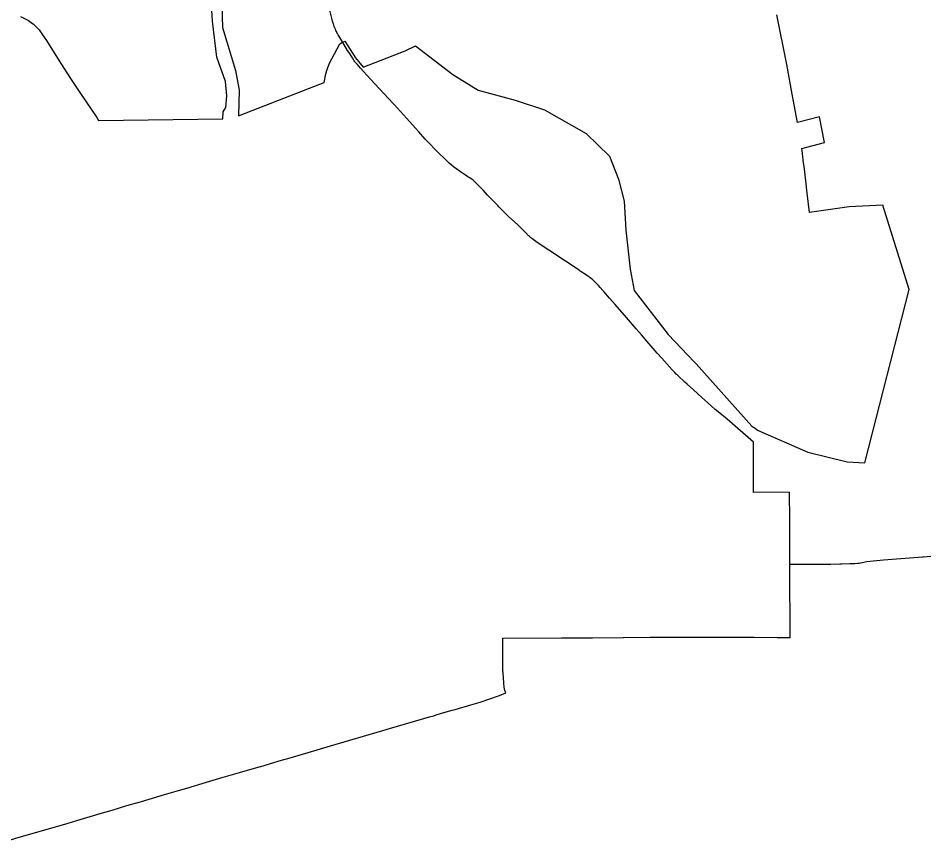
# Model space of a CAD drawing. Extents: x 0 to 34, y 0 to 22.
# Drawn here: x 5.0025 to 5.1577, y 17.4096 to 17.5508 of the extents above; entities that cross this region are included whole.
import ezdxf

# ---------------------------------------------------------------- set-up
doc = ezdxf.new("R2010")
doc.units = 0
for name, color, linetype in [('GM_X_Corporation', 7, 'Continuous'), ('GM_X_State_Route', 7, 'Continuous'), ('GM_X_US_Route', 7, 'Continuous')]:
    doc.layers.add(name, color=color, linetype=linetype)

msp = doc.modelspace()

# ---------------------------------------------------------------- linework, layer by layer
at = {"layer": 'GM_X_Corporation'}
for points in [[(5.037327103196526, 17.556761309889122), (5.037553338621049, 17.54913670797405), (5.0397413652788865, 17.541793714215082), (5.040372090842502, 17.538419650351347), (5.040252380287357, 17.534005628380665), (5.05245079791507, 17.53875241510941), (5.054944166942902, 17.53972223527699), (5.055242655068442, 17.541199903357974), (5.055442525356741, 17.541912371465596), (5.055826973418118, 17.54292806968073), (5.056245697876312, 17.543775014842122), (5.057667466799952, 17.546321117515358), (5.058123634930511, 17.546600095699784), (5.058497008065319, 17.546812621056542), (5.060298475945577, 17.54393796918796), (5.061625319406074, 17.54232265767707), (5.068867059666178, 17.54515301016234), (5.070612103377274, 17.545993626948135), (5.076983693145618, 17.54110128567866), (5.081351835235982, 17.53840382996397), (5.087683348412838, 17.536651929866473), (5.0927212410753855, 17.53504136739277), (5.099852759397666, 17.530940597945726), (5.103839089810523, 17.527077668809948), (5.105426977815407, 17.523151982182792), (5.1063883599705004, 17.51933598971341), (5.106672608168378, 17.51435980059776), (5.107420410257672, 17.507678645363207), (5.10809385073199, 17.504044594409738), (5.113917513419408, 17.496504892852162), (5.118447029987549, 17.491726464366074), (5.11871281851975, 17.49145961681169), (5.1282607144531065, 17.480768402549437), (5.128800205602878, 17.480435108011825), (5.129221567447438, 17.480071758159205), (5.137837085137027, 17.476323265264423), (5.144586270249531, 17.474627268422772), (5.147620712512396, 17.474451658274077), (5.155205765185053, 17.504204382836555), (5.15068257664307, 17.518642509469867), (5.144927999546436, 17.51837513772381), (5.138122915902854, 17.517437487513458), (5.137762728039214, 17.520706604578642), (5.137485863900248, 17.522825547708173), (5.1372670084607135, 17.524902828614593), (5.137071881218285, 17.526319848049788), (5.137043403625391, 17.526546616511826), (5.137005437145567, 17.526911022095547), (5.136936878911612, 17.527562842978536), (5.136851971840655, 17.528370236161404), (5.140725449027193, 17.52940597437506), (5.139842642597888, 17.53381894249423), (5.136112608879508, 17.532831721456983), (5.135195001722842, 17.537710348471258), (5.134231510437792, 17.542816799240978), (5.132569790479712, 17.551319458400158)], [(5.0028898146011, 17.55100251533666), (5.003692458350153, 17.55062017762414), (5.004267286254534, 17.550323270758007), (5.004760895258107, 17.550007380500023), (5.005144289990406, 17.549716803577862), (5.0055018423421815, 17.54939669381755), (5.0058382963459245, 17.54905391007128), (5.00607930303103, 17.548768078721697), (5.006333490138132, 17.548428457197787), (5.006696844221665, 17.54790742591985), (5.007359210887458, 17.546890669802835), (5.009562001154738, 17.543416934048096), (5.011343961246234, 17.540557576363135), (5.013104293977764, 17.537995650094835), (5.01515309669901, 17.534989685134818), (5.015987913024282, 17.533706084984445), (5.016273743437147, 17.533204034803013), (5.0375971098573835, 17.533500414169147), (5.0376303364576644, 17.53465955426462), (5.038078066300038, 17.535404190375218), (5.038295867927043, 17.53740236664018), (5.0380179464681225, 17.53988624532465), (5.036561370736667, 17.54407560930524), (5.035828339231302, 17.550228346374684), (5.035652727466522, 17.55305342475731)]]:
    msp.add_lwpolyline(points, dxfattribs=at)
at = {"layer": 'GM_X_State_Route'}
for p, q in [((5.058315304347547, 17.546281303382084), (5.0581433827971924, 17.546554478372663)), ((5.128538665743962, 17.47674341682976), (5.128536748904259, 17.47802322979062)), ((5.128540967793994, 17.475207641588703), (5.128538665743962, 17.47674341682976))]:
    msp.add_line(p, q, dxfattribs=at)
for points in [[(5.0581433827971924, 17.546554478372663), (5.0574615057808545, 17.547713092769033), (5.057356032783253, 17.547907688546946), (5.057253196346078, 17.54809754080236), (5.057136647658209, 17.548312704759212), (5.057060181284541, 17.548474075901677), (5.056975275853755, 17.548652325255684), (5.0568898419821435, 17.54883162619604), (5.056794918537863, 17.549069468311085), (5.0566963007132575, 17.549316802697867), (5.056618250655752, 17.54954989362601), (5.056547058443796, 17.549762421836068), (5.056496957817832, 17.549912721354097), (5.056406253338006, 17.550228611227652), (5.056340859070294, 17.550458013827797), (5.056265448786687, 17.550721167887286), (5.055924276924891, 17.552116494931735)], [(5.059163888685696, 17.544931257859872), (5.058980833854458, 17.545220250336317), (5.058315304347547, 17.546281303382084)], [(5.085600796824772, 17.517685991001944), (5.084885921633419, 17.518389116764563), (5.084694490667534, 17.518588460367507), (5.082973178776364, 17.520383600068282), (5.082255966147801, 17.521166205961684), (5.081999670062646, 17.52144570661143), (5.081830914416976, 17.521619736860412), (5.081127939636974, 17.522344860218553), (5.080596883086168, 17.522841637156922), (5.080466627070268, 17.522950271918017), (5.080311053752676, 17.52308000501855), (5.0801338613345, 17.523209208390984), (5.079902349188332, 17.523358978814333), (5.07960280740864, 17.523556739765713), (5.079201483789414, 17.52381514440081), (5.078506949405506, 17.5242781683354), (5.07769006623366, 17.52484297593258), (5.077138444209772, 17.52527224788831), (5.076722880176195, 17.525592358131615), (5.0764032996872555, 17.52588504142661), (5.076103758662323, 17.526164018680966), (5.075811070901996, 17.526429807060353), (5.075558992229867, 17.52666079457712), (5.074742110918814, 17.527464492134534), (5.072268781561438, 17.530006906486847), (5.071174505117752, 17.531222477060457), (5.069050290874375, 17.533611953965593), (5.067025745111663, 17.53586853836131), (5.066790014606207, 17.536131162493), (5.0636580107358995, 17.53947411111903), (5.062276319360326, 17.540958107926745), (5.0611867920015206, 17.542143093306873), (5.060594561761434, 17.542837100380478), (5.060504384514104, 17.54294468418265), (5.060411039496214, 17.54305542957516), (5.060317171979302, 17.54316670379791), (5.060233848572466, 17.543266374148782), (5.0601494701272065, 17.543393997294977), (5.060058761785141, 17.543533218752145), (5.059804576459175, 17.543919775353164), (5.059163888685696, 17.544931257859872)], [(5.090134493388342, 17.51330112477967), (5.0900741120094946, 17.51335544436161), (5.0899375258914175, 17.513478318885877), (5.089834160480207, 17.513570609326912), (5.089733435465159, 17.513672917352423), (5.088426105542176, 17.515000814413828), (5.088161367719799, 17.51526923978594), (5.086553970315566, 17.516748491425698), (5.085600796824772, 17.517685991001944)], [(5.102908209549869, 17.50384053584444), (5.102736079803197, 17.50403695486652), (5.102256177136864, 17.504570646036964), (5.101954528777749, 17.50490604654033), (5.101521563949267, 17.505339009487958), (5.101294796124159, 17.50557263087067), (5.10112973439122, 17.505730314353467), (5.100923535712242, 17.505915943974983), (5.10075161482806, 17.50606044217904), (5.100538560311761, 17.506218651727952), (5.100353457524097, 17.50635576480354), (5.100133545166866, 17.506507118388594), (5.099906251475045, 17.50665899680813), (5.098852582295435, 17.507364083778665), (5.098639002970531, 17.507505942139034), (5.0963259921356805, 17.509043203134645), (5.093453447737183, 17.51092588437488), (5.091968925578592, 17.511908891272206), (5.091262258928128, 17.51241199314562), (5.091000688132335, 17.512598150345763), (5.090787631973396, 17.512762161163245), (5.090562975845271, 17.512934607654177), (5.090419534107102, 17.51304535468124), (5.090314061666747, 17.513139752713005), (5.090194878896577, 17.513246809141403), (5.090134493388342, 17.51330112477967)], [(5.115571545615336, 17.489451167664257), (5.115305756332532, 17.489709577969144), (5.115043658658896, 17.48996429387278), (5.1146186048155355, 17.490409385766), (5.11413501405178, 17.49091512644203), (5.11281080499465, 17.49241758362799), (5.112053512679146, 17.493296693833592), (5.111353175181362, 17.494086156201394), (5.110256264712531, 17.4953597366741), (5.109362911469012, 17.49641129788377), (5.108439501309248, 17.497464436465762), (5.106749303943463, 17.49942095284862), (5.104811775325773, 17.501648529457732), (5.103883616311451, 17.502727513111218), (5.102908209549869, 17.50384053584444)], [(5.128536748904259, 17.47802322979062), (5.124007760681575, 17.481963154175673), (5.122468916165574, 17.483241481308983), (5.121981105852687, 17.483647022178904), (5.120714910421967, 17.484759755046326), (5.119710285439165, 17.485693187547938), (5.118260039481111, 17.486999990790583), (5.117162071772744, 17.48798826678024), (5.11680188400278, 17.488319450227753), (5.115571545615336, 17.489451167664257)], [(5.128552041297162, 17.469364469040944), (5.128543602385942, 17.47352693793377), (5.128540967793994, 17.475207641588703)], [(5.13471895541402, 17.469336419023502), (5.134718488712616, 17.469422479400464), (5.128552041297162, 17.469364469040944)], [(5.1347691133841, 17.45708536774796), (5.134760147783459, 17.461197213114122), (5.134750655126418, 17.4632613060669), (5.134743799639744, 17.464775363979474), (5.13471895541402, 17.469336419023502)]]:
    msp.add_lwpolyline(points, dxfattribs=at)
at = {"layer": 'GM_X_US_Route'}
msp.add_line((5.037643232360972, 17.42053863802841), (5.040431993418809, 17.421343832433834), dxfattribs=at)
for points in [[(5.146553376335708, 17.457262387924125), (5.146633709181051, 17.457275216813), (5.1469095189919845, 17.457318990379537), (5.147943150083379, 17.4575420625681), (5.149031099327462, 17.457686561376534), (5.150843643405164, 17.457824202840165), (5.153803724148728, 17.45804727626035), (5.155283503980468, 17.45816487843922), (5.157510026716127, 17.45835050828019), (5.157679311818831, 17.458364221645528), (5.162051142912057, 17.45872757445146), (5.16215819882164, 17.458733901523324)], [(5.1347691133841, 17.45708536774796), (5.137419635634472, 17.457119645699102), (5.139416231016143, 17.457107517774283), (5.140803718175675, 17.457114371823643), (5.1418241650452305, 17.457119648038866), (5.143327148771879, 17.457131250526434), (5.143630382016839, 17.457139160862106), (5.145100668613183, 17.457178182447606), (5.145887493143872, 17.457201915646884), (5.146392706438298, 17.457236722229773), (5.146553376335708, 17.457262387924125)], [(5.134821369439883, 17.44486501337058), (5.134801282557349, 17.44749053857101), (5.1348055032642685, 17.450124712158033), (5.134790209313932, 17.45091892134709), (5.134775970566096, 17.45165300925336), (5.134776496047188, 17.453656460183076), (5.1347691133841, 17.45708536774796)], [(5.085594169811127, 17.438933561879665), (5.085593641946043, 17.43902532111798), (5.08558889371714, 17.440269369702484), (5.085602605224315, 17.444397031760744)], [(5.085602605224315, 17.444397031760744), (5.09565465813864, 17.44444766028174), (5.097556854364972, 17.444459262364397), (5.100958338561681, 17.44447983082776), (5.10619135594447, 17.444511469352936), (5.106272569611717, 17.444511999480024), (5.110749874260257, 17.444546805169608), (5.114839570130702, 17.44456526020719), (5.1163546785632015, 17.444572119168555), (5.1172799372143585, 17.44457610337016)], [(5.1172799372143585, 17.44457610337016), (5.1177005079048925, 17.444577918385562), (5.122437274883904, 17.4445810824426)], [(5.122437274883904, 17.4445810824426), (5.128178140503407, 17.44458477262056), (5.12865276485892, 17.444585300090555)], [(5.12865276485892, 17.444585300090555), (5.132587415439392, 17.44452307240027), (5.134823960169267, 17.444526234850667), (5.134821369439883, 17.44486501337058)], [(5.086069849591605, 17.43503477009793), (5.085946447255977, 17.43542290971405), (5.085884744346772, 17.43568764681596), (5.085815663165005, 17.436015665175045), (5.085738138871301, 17.4366817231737), (5.08566536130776, 17.437653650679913), (5.085612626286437, 17.438369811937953), (5.085594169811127, 17.438933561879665)], [(5.076907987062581, 17.432033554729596), (5.077352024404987, 17.43216908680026), (5.07741741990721, 17.4321891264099), (5.080102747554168, 17.432966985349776), (5.081687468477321, 17.4334447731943), (5.083325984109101, 17.433976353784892), (5.084863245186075, 17.434527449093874), (5.085286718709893, 17.43469620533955), (5.086069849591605, 17.43503477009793)], [(5.072988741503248, 17.430886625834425), (5.073726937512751, 17.431101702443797), (5.074130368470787, 17.431224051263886), (5.075441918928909, 17.43162115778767), (5.076907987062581, 17.432033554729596)], [(5.040431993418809, 17.421343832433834), (5.043794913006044, 17.422314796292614), (5.044075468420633, 17.422395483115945), (5.047667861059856, 17.423451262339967), (5.049132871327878, 17.42388686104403), (5.0543099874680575, 17.425425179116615), (5.056031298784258, 17.425929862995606), (5.064992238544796, 17.428555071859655), (5.066180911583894, 17.428903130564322), (5.072988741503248, 17.430886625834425)], [(5.000568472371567, 17.40962496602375), (5.001959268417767, 17.410035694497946), (5.002107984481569, 17.410078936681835), (5.011097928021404, 17.41268832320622), (5.012538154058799, 17.413114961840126), (5.016559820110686, 17.414307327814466), (5.01862971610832, 17.414921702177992), (5.021160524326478, 17.415672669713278), (5.0232346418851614, 17.41627280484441), (5.023648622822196, 17.41639409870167), (5.02761280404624, 17.41755535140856), (5.029979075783, 17.418264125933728), (5.031400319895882, 17.41867863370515), (5.034816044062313, 17.419676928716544), (5.037643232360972, 17.42053863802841)]]:
    msp.add_lwpolyline(points, dxfattribs=at)

doc.saveas('drawing.dxf')
